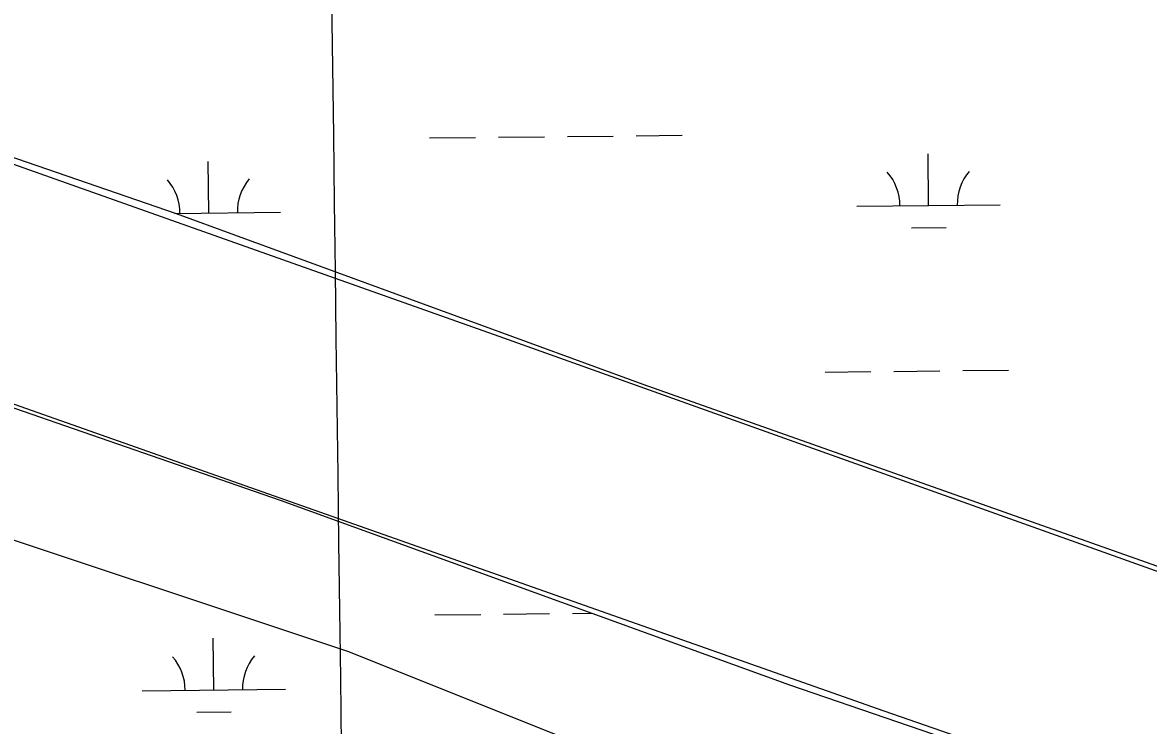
# Model space of a CAD drawing. Extents: x 3734862 to 3772949, y 391520 to 417239.
# Drawn here: x 3746581 to 3747366, y 412876 to 413367 of the extents above; entities that cross this region are included whole.
import ezdxf

# ---------------------------------------------------------------- set-up
doc = ezdxf.new("R2010")
doc.units = 0
for name, color, linetype in [('V-GRID-MAJR', 7, 'Continuous'), ('V-TOPO-SHOR', 7, 'Continuous'), ('V-WETL-SWMP', 7, 'Continuous')]:
    doc.layers.add(name, color=color, linetype=linetype)

msp = doc.modelspace()

# ---------------------------------------------------------------- linework, layer by layer
at = {"layer": 'V-GRID-MAJR'}
msp.add_spline([(3747006.7490000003, 396956.275), (3746929.2090000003, 403013.981), (3746851.637, 409074.29000000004), (3746774.0640000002, 415134.602), (3746774.031, 415137.2)], degree=3, dxfattribs=at)
at = {"layer": 'V-TOPO-SHOR'}
for p, q in [((3746523.4080000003, 413285.741), (3746912.774, 413147.84100000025)), ((3747181.328, 412886.23599999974), (3746120.859, 413260.391)), ((3746912.774, 413147.84100000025), (3747428.8880000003, 412963.298)), ((3748053.348, 412586.09799999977), (3747181.328, 412886.23599999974))]:
    msp.add_line(p, q, dxfattribs=at)
msp.add_lwpolyline([(3745988.855284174, 413184.6502678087), (3746110.9846340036, 413184.6502678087), (3746514.011488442, 413025.88211302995), (3746807.1219280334, 412928.1786331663), (3746990.315952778, 412854.90102326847), (3747344.4910672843, 412732.77167343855), (3747881.8602065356, 412561.79058367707), (3748565.7845655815, 412305.31894903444), (3749054.3019649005, 412122.12492428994), (3749518.3934942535, 411963.35676951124), (3749689.374584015, 411902.29209459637), (3749994.3783620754, 411781.5210838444)], dxfattribs=at)
at = {"layer": 'V-WETL-SWMP'}
for p, q in [((3746687.916, 413233.0529999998), (3746301.876, 413366.5029999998)), ((3746864.4773302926, 413286.00800941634), (3746896.4755452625, 413286.34600165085)), ((3746912.474652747, 413286.5149977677), (3746944.472867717, 413286.85299000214)), ((3746960.4719752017, 413287.0219861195), (3746992.470190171, 413287.3599783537)), ((3747008.4692976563, 413287.5289744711), (3747040.4675126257, 413287.8669667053)), ((3747212.3099063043, 413238.93728088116), (3747211.929665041, 413274.9352727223)), ((3746710.429903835, 413233.63599943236), (3746710.049662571, 413269.6339912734)), ((3747162.3126954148, 413238.409168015), (3747262.3071171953, 413239.4653937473)), ((3746686.947056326, 413233.3879537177), (3746760.427114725, 413234.1641122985)), ((3747013.322, 413114.118), (3746687.916, 413233.0529999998)), ((3747200.4735618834, 413223.38039456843), (3747224.472223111, 413223.63388874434)), ((3746760.5841736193, 413033.3081913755), (3746264.250751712, 413205.07847265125)), ((3747140.125223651, 413122.736365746), (3747172.1234386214, 413123.0743579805)), ((3747188.122546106, 413123.2433540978), (3747220.1207610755, 413123.5813463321)), ((3747236.1198685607, 413123.7503424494), (3747268.1180835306, 413124.08833468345)), ((3747458.488, 412956.707), (3747013.322, 413114.118)), ((3747115.586526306, 412904.4236281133), (3746760.5841736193, 413033.3081913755)), ((3746868.0694133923, 412953.4765605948), (3746900.067592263, 412953.8145524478)), ((3746916.066681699, 412953.9835483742), (3746948.0648605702, 412954.3215402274)), ((3746964.0639500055, 412954.4905361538), (3746977.296195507, 412954.6303063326)), ((3746714.022598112, 412901.1054257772), (3746713.6420469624, 412937.1027980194)), ((3746664.0254436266, 412900.57731350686), (3746764.019752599, 412901.63353804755)), ((3747439.7717900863, 412793.625702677), (3747115.586526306, 412904.42362811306)), ((3746702.1864000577, 412885.54880519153), (3746726.1850342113, 412885.80229908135))]:
    msp.add_line(p, q, dxfattribs=at)
for centre, radius, start, end in [((3747157.065036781, 413238.8285674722), 35.24628790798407, 359.8333639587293, 41.377022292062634), ((3747267.544745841, 413239.99554768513), 35.24628790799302, 139.83336095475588, 181.3770192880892), ((3746655.1850343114, 413233.52728602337), 35.24628790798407, 359.8333639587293, 41.377022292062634), ((3746765.664743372, 413234.6942662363), 35.24628790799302, 139.83336095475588, 181.3770192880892), ((3746658.7777868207, 412900.9967048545), 35.246287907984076, 359.83337639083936, 41.37703472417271), ((3746769.2573712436, 412902.1636837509), 35.24628790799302, 139.83334870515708, 181.3770070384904)]:
    msp.add_arc(centre, radius, start, end, dxfattribs=at)

doc.saveas('drawing.dxf')
